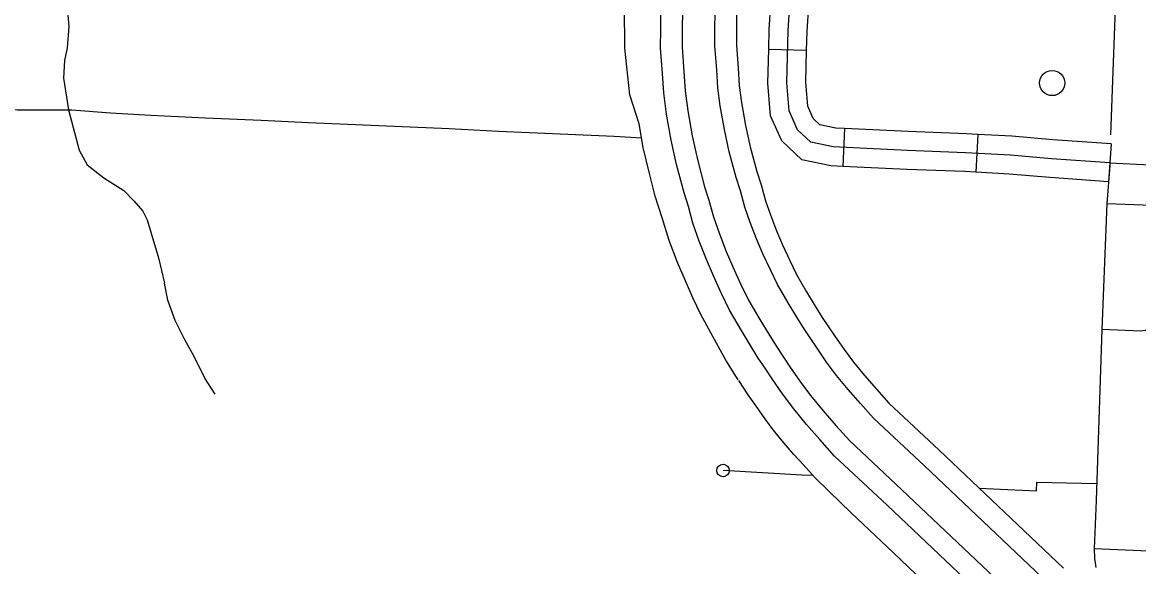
# Model space of a CAD drawing. Extents: x 653372 to 905732, y 627442 to 787275.
# Drawn here: x 666917 to 671338, y 753633 to 755790 of the extents above; entities that cross this region are included whole.
import ezdxf

# ---------------------------------------------------------------- set-up
doc = ezdxf.new("R2010")
doc.units = 0
for name, color, linetype in [('19', 7, 'Continuous'), ('32', 7, 'Continuous'), ('33', 7, 'Continuous'), ('35', 7, 'Continuous'), ('56', 7, 'Continuous'), ('6', 7, 'Continuous')]:
    doc.layers.add(name, color=color, linetype=linetype)

msp = doc.modelspace()

# ---------------------------------------------------------------- linework, layer by layer
at = {"layer": '19'}
for points in [[(670830.6, 753412.9), (670342.2, 753876.3), (670134.1, 754071.7), (670075.9, 754136.6), (670023.3, 754196.1), (669972.1, 754258.9), (669927.6, 754318.5), (669886.8, 754377.5), (669858.4, 754419.8), (669831.6, 754459.8), (669801.1, 754510.2), (669765.1, 754569), (669718.1, 754650), (669685, 754718.2), (669653.9, 754786.3), (669626.3, 754850.4), (669598.1, 754923), (669573.1, 754994.5), (669555.1, 755060.7), (669537.6, 755114.4), (669507.8, 755227.3), (669487, 755323.5), (669468.5, 755426), (669457.5, 755510.6), (669452.7, 755587.7), (669445.1, 755689.2), (669445.2, 755763.3), (669446, 755835.4)], [(669531, 755833.4), (669530.2, 755762.8), (669530.1, 755692.3), (669537.5, 755593.5), (669542.2, 755518.7), (669552.5, 755439.1), (669570.3, 755340), (669590.5, 755247.1), (669619.2, 755138.4), (669636.5, 755085), (669654.3, 755019.7), (669677.8, 754952.4), (669705, 754882.6), (669731.6, 754820.7), (669761.9, 754754.4), (669793.2, 754689.9), (669838.1, 754612.6), (669873.8, 754554.4), (669903.3, 754505.4), (669928.9, 754467.2), (669957, 754425.4), (669996.6, 754368.1), (670039.1, 754311.2), (670088.1, 754251.1), (670139.4, 754193.1), (670194.9, 754131.2), (670400.5, 753938.1), (670890, 753473.7)], [(670980.8, 753566.7), (670489.8, 754032.6), (670288, 754222.2), (670236.5, 754279.6), (670187.2, 754335.3), (670141.6, 754391.2), (670102.2, 754444), (670064.5, 754498.6), (670036.9, 754539.7), (670013, 754575.3), (669984.8, 754621.9), (669949.7, 754679.2), (669908, 754751), (669879.6, 754809.8), (669850.4, 754873.5), (669825.3, 754931.9), (669799.8, 754997.4), (669778.6, 755058.3), (669761.1, 755122.3), (669743.9, 755175.1), (669716.9, 755277.5), (669697.9, 755365.3), (669681, 755459), (669671.6, 755531.1), (669667.2, 755602.4), (669660.1, 755697.1), (669660.2, 755762), (669660.9, 755830.4)], [(669745.9, 755828.4), (669745.2, 755761.5), (669745.1, 755700.2), (669752, 755608.2), (669756.3, 755539.3), (669765, 755472), (669781.3, 755381.8), (669799.6, 755297.3), (669825.5, 755199.2), (669842.6, 755146.6), (669859.8, 755083.5), (669879.6, 755026.8), (669904, 754964.1), (669928.1, 754907.9), (669956.5, 754846), (669983.1, 754790.9), (670022.7, 754722.8), (670057.5, 754666.1), (670084.7, 754620.9), (670107.4, 754587.1), (670134.7, 754546.5), (670171.3, 754493.6), (670208.6, 754443.5), (670252, 754390.3), (670299.9, 754336.1), (670348.8, 754281.6), (670548.1, 754094.4), (671040.2, 753627.6)]]:
    msp.add_lwpolyline(points, dxfattribs=at)
at = {"layer": '32'}
for p, q in [((670023.2, 755678.5), (669873.2, 755682.4)), ((670173.7, 755369.3), (670166.6, 755219.4)), ((670701.6, 755345.9), (670693.7, 755196.2)), ((671229.4, 755308.3), (671219, 755158.6))]:
    msp.add_line(p, q, dxfattribs=at)
for points in [[(671224.2, 755233.5), (670992.7, 755249.6), (670830.3, 755264), (670652.8, 755273.4), (670422.6, 755282.5), (670128.8, 755296.3), (670039.9, 755314.9), (669987.1, 755364.4), (669954.2, 755438.9), (669944.8, 755551), (669950.2, 755758.2), (669963.4, 755960.8), (669964.7, 756050.7), (669964.8, 756079.1), (669960.2, 756113.2), (669954.7, 756143.8), (669954.2, 756288.5), (669959.6, 756575.9), (669973.2, 756641.3), (669981.3, 756678.9), (669990, 756735.8), (669992.7, 756777.4), (669993.6, 756878.7), (669954.2, 757078.6)], [(670023.2, 755678.5), (670025.2, 755754.8), (670038.4, 755957.8), (670039.7, 756050), (670039.8, 756083.9), (670034.3, 756124.8), (670029.7, 756150.6), (670029.5, 756207.5)], [(669873.2, 755682.4), (669875.3, 755761.6), (669888.4, 755963.7), (669889.7, 756051.4), (669889.8, 756074.2), (669886.1, 756101.6), (669879.7, 756137.1), (669879.5, 756207)], [(670166.6, 755219.4), (670119.2, 755221.7), (670004, 755245.8), (669924.7, 755320.2), (669880.5, 755420.1), (669869.7, 755548.8), (669873.2, 755682.4)], [(670173.7, 755369.3), (670138.3, 755370.9), (670075.9, 755384), (670049.6, 755408.7), (670027.9, 755457.7), (670019.9, 755553.1), (670023.2, 755678.5)], [(670701.6, 755345.9), (670656.3, 755348.3), (670425.9, 755357.4), (670173.7, 755369.3)], [(671229.4, 755308.3), (670998.6, 755324.4), (670835.6, 755338.9), (670701.6, 755345.9)], [(670693.7, 755196.2), (670649.4, 755198.5), (670419.4, 755207.5), (670166.6, 755219.4)], [(671219, 755158.6), (670986.8, 755174.8), (670825, 755189.2), (670693.7, 755196.2)]]:
    msp.add_lwpolyline(points, dxfattribs=at)
at = {"layer": '33'}
for points in [[(669752.2, 754374.2), (669703.6, 754452), (669643.3, 754559.8), (669604.5, 754632.7), (669573, 754698.4), (669543.2, 754766.1), (669511.4, 754838), (669479.2, 754925.5), (669450.6, 755015.2), (669423.9, 755102), (669399.2, 755197), (669376.5, 755294.1), (669359.9, 755387.6), (669322.9, 755503), (669302.7, 755687.8), (669298.9, 756174.2), (669322.6, 756639.8)], [(669370, 755330.6), (669260.6, 755338.4), (668802.7, 755357.5), (668607, 755367.7), (668051.1, 755392), (667862.6, 755400.9), (667642.8, 755410.7), (667426.3, 755420.4), (667267, 755430.6), (667113.1, 755441.7), (666896.9, 755442.8), (666637.3, 755456), (666469.4, 755462.6), (666434.6, 755464.8), (666329.7, 755476), (666159.8, 755491.9), (666033.3, 755501.1), (665950.4, 755505.8), (665902.2, 755504.9)], [(671224.2, 755233.5), (671701.3, 755210.2), (671730.3, 755211.8), (671764.4, 755216.4), (671791.3, 755221.6), (671822.5, 755231.3), (671865.2, 755250.7), (671913.6, 755281.8), (671959.3, 755324.9), (671987.9, 755357.6), (672031.1, 755413.5)], [(671224.2, 755233.5), (671223.8, 755222.5), (671211.8, 755072), (671192.5, 754573), (671169.4, 753895.5), (671161.8, 753705.6), (671163.6, 753665.5), (671167.9, 753629.8)], [(671463.7, 755062.5), (671454.1, 754789.3), (671453.7, 754775.7), (671449.4, 754764.6), (671438.4, 754746.6), (671400.9, 754680.5), (671397, 754670.3), (671394.6, 754658.7), (671393.4, 754619.2), (671393.1, 754602.2), (671391.3, 754594.6), (671386.2, 754585.2), (671378.4, 754577), (671370.6, 754571.7), (671363.4, 754569.1), (671354.1, 754567.4), (671346.1, 754566.8), (671192.5, 754573)], [(671211.8, 755072), (671463.7, 755062.5), (671596.1, 755059.7), (671612.4, 755057.2), (671623.9, 755052.5), (671636, 755044.9), (671648.1, 755033.4)], [(671129.5, 752923.1), (671092, 753001.3), (670928.6, 753179), (670485.8, 753573.9), (670365.9, 753688.9), (670199.3, 753846.6), (670110.8, 753932.2), (670057.3, 753985), (670010.4, 754036.2), (669972.7, 754077.5), (669919.3, 754139.7), (669887.1, 754180.3), (669848.5, 754234), (669824.5, 754267.9), (669792.2, 754314), (669754.4, 754371)], [(670048.5, 753994.6), (670004.2, 753995.9), (669692.1, 754014.3)], [(671161.8, 753705.6), (671594, 753687.2), (671845.8, 753673.7)]]:
    msp.add_lwpolyline(points, dxfattribs=at)
msp.add_circle((669692.1, 754014.3), 25, dxfattribs=at)
at = {"layer": '35'}
for points in [[(667226.8, 756606.9), (667161.6, 756522.8), (667098.8, 756402), (667084.7, 756354.4), (667074.6, 756301.1), (667076.6, 756226.3), (667078.3, 756094.4), (667078.7, 755968.8), (667094.9, 755848.4), (667101.1, 755773.5), (667094.3, 755689), (667084.3, 755638.5), (667080.8, 755569.5), (667099.6, 755443.4)], [(667099.6, 755443.4), (667142.3, 755283.7), (667174, 755225), (667239.5, 755174.6), (667318.8, 755123.7), (667360.2, 755082), (667394.8, 755041.7), (667412.3, 755007.7), (667430, 754945.9), (667456.2, 754857.4), (667480.1, 754756.6)], [(667680.9, 754317.4), (667640.6, 754379.9), (667597.9, 754465.6), (667560.9, 754532.3), (667522.6, 754608.4), (667493.7, 754689), (667480.1, 754756.6)]]:
    msp.add_lwpolyline(points, dxfattribs=at)
at = {"layer": '56'}
msp.add_circle((670995.6, 755549.7), 50, dxfattribs=at)
at = {"layer": '6'}
for points in [[(671228.2, 755344.3), (671272.2, 756564), (671258.6, 756564.7), (671295, 757224.4), (670213.1, 757273), (670206.5, 757148.1)], [(670706, 753944.6), (670933.2, 753934), (670934.4, 753967.5), (671171.7, 753962.8)]]:
    msp.add_lwpolyline(points, dxfattribs=at)

doc.saveas('drawing.dxf')
